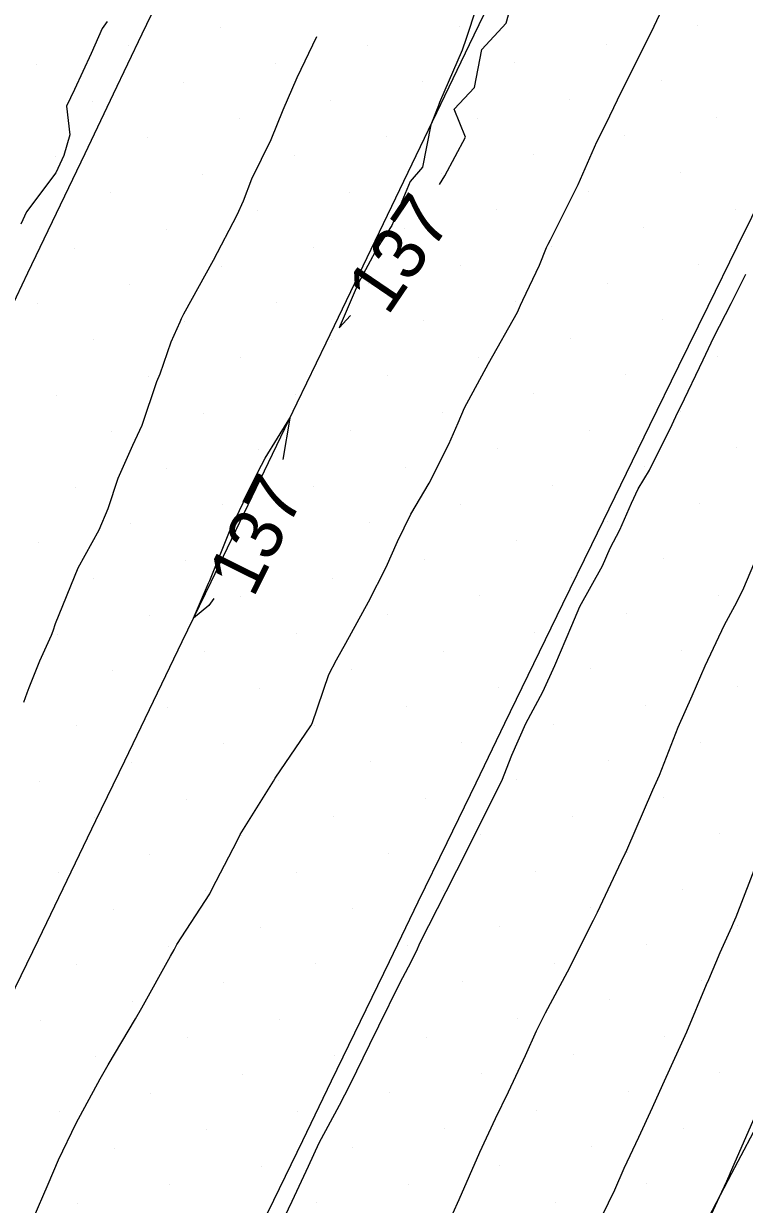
# Model space of a CAD drawing. Extents: x 2354170 to 2357230, y 866100 to 868290.
# Drawn here: x 2355338.78 to 2355365.99, y 866278.11 to 866322.66 of the extents above; entities that cross this region are included whole.
import ezdxf

# ---------------------------------------------------------------- set-up
doc = ezdxf.new("R2010")
doc.units = 0
for name, color, linetype in [('Default', 7, 'Continuous'), ('DTM Contours Minor', 7, 'Continuous'), ('Exist DTM Breakline', 7, 'Continuous'), ('Exist DTM Scan Elevation Point', 7, 'Continuous')]:
    doc.layers.add(name, color=color, linetype=linetype)

msp = doc.modelspace()

# ---------------------------------------------------------------- linework, layer by layer
at = {"layer": 'Default'}
for points in [[(2355354.482, 866316.59), (2355354.686, 866316.921), (2355355.457, 866318.379), (2355355.036, 866319.432), (2355355.799, 866320.245), (2355356.078, 866321.685), (2355357, 866322.673), (2355357.32, 866323.859), (2355358.106, 866325.266), (2355358.356, 866326.122), (2355359.208, 866327.697), (2355359.64, 866327.453), (2355360.113, 866328.319), (2355360.992, 866329.674), (2355361.373, 866330.483), (2355361.633, 866331.081), (2355362.586, 866332.678), (2355363.626, 866334.459), (2355363.832, 866334.851), (2355364.011, 866335.173), (2355365.007, 866337.071), (2355365.075, 866337.194)], [(2355355.867, 866323.244), (2355355.484, 866322.104), (2355355.342, 866321.661), (2355354.484, 866319.68), (2355354.437, 866319.568), (2355354.154, 866318.841), (2355353.841, 866317.241), (2355353.371, 866316.705), (2355352.685, 866315.04), (2355352.136, 866314.211), (2355351.41, 866312.858), (2355350.691, 866311.176), (2355351.125, 866311.647)], [(2355341.932, 866322.746), (2355341.749, 866322.482), (2355341.325, 866321.533), (2355340.696, 866320.181), (2355340.4, 866319.54), (2355340.527, 866318.467), (2355340.296, 866317.682), (2355339.997, 866317.028), (2355338.882, 866315.556), (2355338.676, 866315.093)], [(2355348.351, 866277.048), (2355348.917, 866278.225), (2355349.528, 866279.552), (2355349.938, 866280.43), (2355350.702, 866281.848), (2355351.107, 866282.629), (2355351.853, 866284.147), (2355352.193, 866284.849), (2355352.986, 866286.449), (2355353.307, 866287.068), (2355353.608, 866287.658), (2355353.754, 866287.983), (2355354.726, 866289.916), (2355355.137, 866290.711), (2355355.784, 866291.999), (2355355.995, 866292.412), (2355356.828, 866294.093), (2355357.208, 866295.06), (2355357.739, 866296.247), (2355358.387, 866297.45), (2355358.832, 866298.437), (2355359.475, 866299.954), (2355359.783, 866300.663), (2355360.639, 866302.196), (2355360.93, 866302.872), (2355361.285, 866303.562), (2355361.725, 866304.564), (2355361.98, 866305.104), (2355362.415, 866305.812), (2355363.267, 866307.529), (2355363.471, 866307.972), (2355363.589, 866308.212), (2355364.441, 866309.979), (2355364.841, 866310.828), (2355365.493, 866312.097), (2355366.041, 866313.212)], [(2355345.76, 866301.552), (2355345.806, 866301.643), (2355346.604, 866303.618), (2355346.795, 866303.995), (2355347.622, 866305.735), (2355347.899, 866306.27), (2355348.827, 866307.767), (2355348.561, 866306.21)], [(2355354.981, 866277.757), (2355355.22, 866278.294), (2355356.005, 866280.077), (2355356.597, 866281.346), (2355357.091, 866282.356), (2355357.721, 866283.727), (2355358.14, 866284.659), (2355358.481, 866285.338), (2355359.315, 866286.88), (2355360.29, 866288.831), (2355360.441, 866289.132), (2355361.358, 866291.052), (2355361.505, 866291.366), (2355361.528, 866291.411), (2355361.556, 866291.471), (2355362.534, 866293.743), (2355362.783, 866294.308), (2355363.487, 866296.11), (2355364.026, 866297.291), (2355364.517, 866298.426), (2355365.238, 866299.97), (2355365.629, 866300.688), (2355365.927, 866301.286), (2355366.664, 866303.001)], [(2355345.959, 866300.967), (2355345.768, 866300.707), (2355345.188, 866300.223), (2355345.76, 866301.552)], [(2355360.382, 866277.181), (2355361.099, 866278.655), (2355361.457, 866279.467), (2355362.008, 866280.644), (2355362.517, 866281.763), (2355362.915, 866282.633), (2355363.563, 866284.069), (2355363.824, 866284.622), (2355364.567, 866286.402), (2355364.654, 866286.595), (2355365.081, 866287.617), (2355365.514, 866288.574), (2355365.585, 866288.727), (2355365.677, 866288.956), (2355366.516, 866291.108)]]:
    msp.add_lwpolyline(points, dxfattribs=at)
at = {"layer": 'DTM Contours Minor'}
for points in [[(2355339.132, 866277.562), (2355339.705, 866278.87), (2355340.089, 866279.788), (2355340.758, 866281.172), (2355341.665, 866282.84), (2355341.969, 866283.368), (2355343.007, 866285.109), (2355343.238, 866285.526), (2355344.329, 866287.477), (2355344.467, 866287.711), (2355344.563, 866287.915), (2355345.805, 866289.823), (2355345.886, 866289.989), (2355346.686, 866291.529), (2355346.927, 866292.005), (2355346.955, 866292.059), (2355348.209, 866294.07), (2355348.271, 866294.186), (2355349.619, 866296.161), (2355349.677, 866296.254), (2355350.297, 866298.103), (2355350.586, 866298.65), (2355350.944, 866299.288), (2355351.794, 866300.848), (2355352.471, 866302.154), (2355352.89, 866303.121), (2355353.398, 866304.147), (2355354.094, 866305.322), (2355354.827, 866306.797), (2355355.179, 866307.602), (2355355.43, 866308.169), (2355356.331, 866309.837), (2355357.422, 866311.77), (2355357.544, 866312.032), (2355357.627, 866312.225), (2355358.254, 866313.545), (2355358.518, 866314.21), (2355358.584, 866314.342), (2355358.67, 866314.504), (2355359.711, 866316.594), (2355360.419, 866318.205), (2355360.775, 866318.888), (2355361.202, 866319.786), (2355361.883, 866321.152), (2355362.483, 866322.356), (2355362.991, 866323.417)], [(2355349.841, 866322.161), (2355349.098, 866320.618), (2355348.561, 866319.398), (2355348.114, 866318.271), (2355347.38, 866316.788), (2355347.07, 866315.965), (2355346.83, 866315.438), (2355345.935, 866313.718), (2355344.808, 866311.702), (2355344.724, 866311.521), (2355344.672, 866311.39), (2355344.341, 866310.64), (2355343.922, 866309.433), (2355343.788, 866309.143), (2355343.245, 866307.491), (2355342.894, 866306.737), (2355342.336, 866305.502), (2355341.963, 866304.355), (2355341.618, 866303.552), (2355340.822, 866302.113), (2355339.972, 866300.015), (2355339.877, 866299.74), (2355339.811, 866299.576), (2355339.379, 866298.608), (2355338.978, 866297.602), (2355338.894, 866297.393), (2355338.772, 866297.048)], [(2355364.418, 866277.028), (2355365.143, 866278.58), (2355365.323, 866278.982), (2355365.456, 866279.266), (2355365.473, 866279.305), (2355366.404, 866281.439)]]:
    msp.add_lwpolyline(points, dxfattribs=at)
at = {"layer": 'Exist DTM Breakline'}
for points in [[(2355337.855, 866310.998), (2355338.937, 866313.252), (2355340.018, 866315.506), (2355341.098, 866317.761), (2355342.176, 866320.017), (2355343.253, 866322.273), (2355344.33, 866324.529), (2355345.41, 866326.783), (2355346.494, 866329.036), (2355347.577, 866331.289), (2355348.661, 866333.542), (2355349.736, 866335.799), (2355350.794, 866338.064), (2355351.852, 866340.329), (2355352.91, 866342.594), (2355353.976, 866344.856), (2355357.223, 866351.617), (2355358.309, 866353.868), (2355361.61, 866360.603), (2355362.709, 866362.848), (2355363.804, 866365.096), (2355364.898, 866367.343)], [(2355338.249, 866285.841), (2355339.336, 866288.093), (2355340.422, 866290.344), (2355341.508, 866292.596), (2355342.595, 866294.848), (2355343.681, 866297.099), (2355344.768, 866299.351), (2355345.854, 866301.603), (2355346.94, 866303.854), (2355348.026, 866306.106), (2355349.111, 866308.358), (2355350.195, 866310.611), (2355351.279, 866312.864), (2355352.362, 866315.117), (2355353.446, 866317.37), (2355354.53, 866319.623), (2355355.613, 866321.876), (2355356.697, 866324.129)], [(2355389.556, 866323.106), (2355388.316, 866320.935), (2355387.088, 866318.758), (2355385.86, 866316.58), (2355384.632, 866314.402), (2355383.405, 866312.224), (2355382.189, 866310.04), (2355380.972, 866307.856), (2355379.755, 866305.672), (2355378.539, 866303.488), (2355377.338, 866301.295), (2355376.138, 866299.102), (2355374.937, 866296.91), (2355373.737, 866294.717), (2355372.554, 866292.514), (2355371.37, 866290.312), (2355370.187, 866288.11), (2355369.004, 866285.907), (2355367.838, 866283.696), (2355366.673, 866281.484), (2355365.507, 866279.272), (2355364.342, 866277.061)], [(2355347.123, 866276.025), (2355348.221, 866278.271), (2355349.316, 866280.518), (2355350.408, 866282.767), (2355351.499, 866285.017), (2355352.588, 866287.267), (2355353.678, 866289.517), (2355354.768, 866291.767), (2355355.859, 866294.016), (2355356.95, 866296.265), (2355358.043, 866298.514), (2355359.137, 866300.762), (2355360.231, 866303.009), (2355361.327, 866305.256), (2355362.424, 866307.503), (2355363.522, 866309.749), (2355364.622, 866311.994), (2355365.723, 866314.238), (2355366.827, 866316.481), (2355367.935, 866318.723), (2355369.049, 866320.96), (2355370.127, 866323.066)]]:
    msp.add_lwpolyline(points, dxfattribs=at)
at = {"layer": 'Exist DTM Scan Elevation Point'}
for p, q in [((2355346.211, 866322.528), (2355346.211, 866322.528)), ((2355355.225, 866322.56), (2355355.225, 866322.56)), ((2355364.239, 866322.591), (2355364.239, 866322.591)), ((2355342.747, 866321.822), (2355342.747, 866321.822)), ((2355351.761, 866321.854), (2355351.761, 866321.854)), ((2355360.774, 866321.886), (2355360.774, 866321.886)), ((2355339.282, 866321.117), (2355339.282, 866321.117)), ((2355348.296, 866321.149), (2355348.296, 866321.149)), ((2355357.31, 866321.18), (2355357.31, 866321.18)), ((2355344.832, 866320.443), (2355344.832, 866320.443)), ((2355353.846, 866320.475), (2355353.846, 866320.475)), ((2355362.859, 866320.506), (2355362.859, 866320.506)), ((2355341.367, 866319.737), (2355341.367, 866319.737)), ((2355350.381, 866319.769), (2355350.381, 866319.769)), ((2355359.395, 866319.801), (2355359.395, 866319.801)), ((2355355.93, 866319.095), (2355355.93, 866319.095)), ((2355364.944, 866319.127), (2355364.944, 866319.127)), ((2355346.917, 866319.064), (2355346.917, 866319.064)), ((2355343.452, 866318.358), (2355343.452, 866318.358)), ((2355352.466, 866318.39), (2355352.466, 866318.39)), ((2355361.48, 866318.421), (2355361.48, 866318.421)), ((2355339.988, 866317.652), (2355339.988, 866317.652)), ((2355349.002, 866317.684), (2355349.002, 866317.684)), ((2355358.015, 866317.716), (2355358.015, 866317.716)), ((2355345.537, 866316.979), (2355345.537, 866316.979)), ((2355354.551, 866317.01), (2355354.551, 866317.01)), ((2355363.565, 866317.042), (2355363.565, 866317.042)), ((2355342.073, 866316.273), (2355342.073, 866316.273)), ((2355351.087, 866316.305), (2355351.087, 866316.305)), ((2355360.1, 866316.336), (2355360.1, 866316.336)), ((2355347.622, 866315.599), (2355347.622, 866315.599)), ((2355356.636, 866315.631), (2355356.636, 866315.631)), ((2355365.65, 866315.662), (2355365.65, 866315.662)), ((2355344.158, 866314.894), (2355344.158, 866314.894)), ((2355353.172, 866314.925), (2355353.172, 866314.925)), ((2355362.185, 866314.957), (2355362.185, 866314.957)), ((2355340.693, 866314.188), (2355340.693, 866314.188)), ((2355349.707, 866314.22), (2355349.707, 866314.22)), ((2355358.721, 866314.251), (2355358.721, 866314.251)), ((2355346.243, 866313.514), (2355346.243, 866313.514)), ((2355355.257, 866313.546), (2355355.257, 866313.546)), ((2355364.27, 866313.577), (2355364.27, 866313.577)), ((2355351.792, 866312.84), (2355351.792, 866312.84)), ((2355360.806, 866312.872), (2355360.806, 866312.872)), ((2355342.778, 866312.809), (2355342.778, 866312.809)), ((2355339.314, 866312.103), (2355339.314, 866312.103)), ((2355348.328, 866312.135), (2355348.328, 866312.135)), ((2355357.342, 866312.166), (2355357.342, 866312.166)), ((2355362.891, 866311.492), (2355362.891, 866311.492)), ((2355344.863, 866311.429), (2355344.863, 866311.429)), ((2355353.877, 866311.461), (2355353.877, 866311.461)), ((2355341.399, 866310.724), (2355341.399, 866310.724)), ((2355350.413, 866310.755), (2355350.413, 866310.755)), ((2355359.427, 866310.787), (2355359.427, 866310.787)), ((2355346.948, 866310.05), (2355346.948, 866310.05)), ((2355355.962, 866310.081), (2355355.962, 866310.081)), ((2355364.976, 866310.113), (2355364.976, 866310.113)), ((2355343.484, 866309.344), (2355343.484, 866309.344)), ((2355352.498, 866309.376), (2355352.498, 866309.376)), ((2355361.512, 866309.408), (2355361.512, 866309.408)), ((2355340.02, 866308.639), (2355340.02, 866308.639)), ((2355349.033, 866308.67), (2355349.033, 866308.67)), ((2355358.047, 866308.702), (2355358.047, 866308.702)), ((2355345.569, 866307.965), (2355345.569, 866307.965)), ((2355354.583, 866307.996), (2355354.583, 866307.996)), ((2355363.597, 866308.028), (2355363.597, 866308.028)), ((2355342.105, 866307.259), (2355342.105, 866307.259)), ((2355351.118, 866307.291), (2355351.118, 866307.291)), ((2355360.132, 866307.323), (2355360.132, 866307.323)), ((2355356.668, 866306.617), (2355356.668, 866306.617)), ((2355365.682, 866306.649), (2355365.682, 866306.649)), ((2355347.654, 866306.585), (2355347.654, 866306.585)), ((2355344.189, 866305.88), (2355344.189, 866305.88)), ((2355353.203, 866305.911), (2355353.203, 866305.911)), ((2355362.217, 866305.943), (2355362.217, 866305.943)), ((2355340.725, 866305.174), (2355340.725, 866305.174)), ((2355349.739, 866305.206), (2355349.739, 866305.206)), ((2355358.753, 866305.238), (2355358.753, 866305.238)), ((2355346.274, 866304.5), (2355346.274, 866304.5)), ((2355355.288, 866304.532), (2355355.288, 866304.532)), ((2355364.302, 866304.564), (2355364.302, 866304.564)), ((2355342.81, 866303.795), (2355342.81, 866303.795)), ((2355351.824, 866303.826), (2355351.824, 866303.826)), ((2355360.838, 866303.858), (2355360.838, 866303.858)), ((2355339.346, 866303.089), (2355339.346, 866303.089)), ((2355348.359, 866303.121), (2355348.359, 866303.121)), ((2355357.373, 866303.153), (2355357.373, 866303.153)), ((2355344.895, 866302.415), (2355344.895, 866302.415)), ((2355353.909, 866302.447), (2355353.909, 866302.447)), ((2355362.923, 866302.479), (2355362.923, 866302.479)), ((2355341.431, 866301.71), (2355341.431, 866301.71)), ((2355350.444, 866301.741), (2355350.444, 866301.741)), ((2355359.458, 866301.773), (2355359.458, 866301.773)), ((2355346.98, 866301.036), (2355346.98, 866301.036)), ((2355355.994, 866301.068), (2355355.994, 866301.068)), ((2355365.008, 866301.099), (2355365.008, 866301.099)), ((2355352.529, 866300.362), (2355352.529, 866300.362)), ((2355361.543, 866300.394), (2355361.543, 866300.394)), ((2355343.516, 866300.33), (2355343.516, 866300.33)), ((2355340.051, 866299.625), (2355340.051, 866299.625)), ((2355349.065, 866299.656), (2355349.065, 866299.656)), ((2355358.079, 866299.688), (2355358.079, 866299.688)), ((2355345.601, 866298.951), (2355345.601, 866298.951)), ((2355354.614, 866298.983), (2355354.614, 866298.983)), ((2355363.628, 866299.014), (2355363.628, 866299.014)), ((2355342.136, 866298.245), (2355342.136, 866298.245)), ((2355351.15, 866298.277), (2355351.15, 866298.277)), ((2355360.164, 866298.309), (2355360.164, 866298.309)), ((2355347.686, 866297.571), (2355347.686, 866297.571)), ((2355356.699, 866297.603), (2355356.699, 866297.603)), ((2355365.713, 866297.635), (2355365.713, 866297.635)), ((2355344.221, 866296.866), (2355344.221, 866296.866)), ((2355353.235, 866296.898), (2355353.235, 866296.898)), ((2355362.249, 866296.929), (2355362.249, 866296.929)), ((2355340.757, 866296.16), (2355340.757, 866296.16)), ((2355349.771, 866296.192), (2355349.771, 866296.192)), ((2355358.784, 866296.224), (2355358.784, 866296.224)), ((2355346.306, 866295.486), (2355346.306, 866295.486)), ((2355355.32, 866295.518), (2355355.32, 866295.518)), ((2355364.334, 866295.55), (2355364.334, 866295.55)), ((2355342.842, 866294.781), (2355342.842, 866294.781)), ((2355351.856, 866294.813), (2355351.856, 866294.813)), ((2355360.869, 866294.844), (2355360.869, 866294.844)), ((2355357.405, 866294.139), (2355357.405, 866294.139)), ((2355339.377, 866294.075), (2355339.377, 866294.075)), ((2355348.391, 866294.107), (2355348.391, 866294.107)), ((2355344.927, 866293.401), (2355344.927, 866293.401)), ((2355353.941, 866293.433), (2355353.941, 866293.433)), ((2355362.954, 866293.465), (2355362.954, 866293.465)), ((2355341.462, 866292.696), (2355341.462, 866292.696)), ((2355350.476, 866292.728), (2355350.476, 866292.728)), ((2355359.49, 866292.759), (2355359.49, 866292.759)), ((2355347.012, 866292.022), (2355347.012, 866292.022)), ((2355356.026, 866292.054), (2355356.026, 866292.054)), ((2355365.039, 866292.085), (2355365.039, 866292.085)), ((2355343.547, 866291.316), (2355343.547, 866291.316)), ((2355352.561, 866291.348), (2355352.561, 866291.348)), ((2355361.575, 866291.38), (2355361.575, 866291.38)), ((2355340.083, 866290.611), (2355340.083, 866290.611)), ((2355349.097, 866290.643), (2355349.097, 866290.643)), ((2355358.111, 866290.674), (2355358.111, 866290.674)), ((2355345.632, 866289.937), (2355345.632, 866289.937)), ((2355354.646, 866289.969), (2355354.646, 866289.969)), ((2355363.66, 866290), (2355363.66, 866290)), ((2355342.168, 866289.232), (2355342.168, 866289.232)), ((2355351.182, 866289.263), (2355351.182, 866289.263)), ((2355360.196, 866289.295), (2355360.196, 866289.295)), ((2355347.717, 866288.558), (2355347.717, 866288.558)), ((2355356.731, 866288.589), (2355356.731, 866288.589)), ((2355365.745, 866288.621), (2355365.745, 866288.621)), ((2355353.267, 866287.884), (2355353.267, 866287.884)), ((2355362.28, 866287.915), (2355362.28, 866287.915)), ((2355344.253, 866287.852), (2355344.253, 866287.852)), ((2355340.788, 866287.147), (2355340.788, 866287.147)), ((2355349.802, 866287.178), (2355349.802, 866287.178)), ((2355358.816, 866287.21), (2355358.816, 866287.21)), ((2355346.338, 866286.473), (2355346.338, 866286.473)), ((2355355.352, 866286.504), (2355355.352, 866286.504)), ((2355364.365, 866286.536), (2355364.365, 866286.536)), ((2355342.873, 866285.767), (2355342.873, 866285.767)), ((2355360.901, 866285.83), (2355360.901, 866285.83)), ((2355339.409, 866285.062), (2355339.409, 866285.062)), ((2355348.423, 866285.093), (2355348.423, 866285.093)), ((2355357.437, 866285.125), (2355357.437, 866285.125)), ((2355344.958, 866284.388), (2355344.958, 866284.388)), ((2355353.972, 866284.419), (2355353.972, 866284.419)), ((2355362.986, 866284.451), (2355362.986, 866284.451)), ((2355341.494, 866283.682), (2355341.494, 866283.682)), ((2355350.508, 866283.714), (2355350.508, 866283.714)), ((2355359.522, 866283.745), (2355359.522, 866283.745)), ((2355347.043, 866283.008), (2355347.043, 866283.008)), ((2355356.057, 866283.04), (2355356.057, 866283.04)), ((2355365.071, 866283.072), (2355365.071, 866283.072)), ((2355343.579, 866282.303), (2355343.579, 866282.303)), ((2355352.593, 866282.334), (2355352.593, 866282.334)), ((2355361.607, 866282.366), (2355361.607, 866282.366)), ((2355358.142, 866281.66), (2355358.142, 866281.66)), ((2355340.115, 866281.597), (2355340.115, 866281.597)), ((2355349.128, 866281.629), (2355349.128, 866281.629)), ((2355345.664, 866280.923), (2355345.664, 866280.923)), ((2355354.678, 866280.955), (2355354.678, 866280.955)), ((2355363.692, 866280.987), (2355363.692, 866280.987)), ((2355342.2, 866280.218), (2355342.2, 866280.218)), ((2355351.213, 866280.249), (2355351.213, 866280.249)), ((2355360.227, 866280.281), (2355360.227, 866280.281)), ((2355347.749, 866279.544), (2355347.749, 866279.544)), ((2355356.763, 866279.575), (2355356.763, 866279.575)), ((2355365.777, 866279.607), (2355365.777, 866279.607)), ((2355344.285, 866278.838), (2355344.285, 866278.838)), ((2355353.298, 866278.87), (2355353.298, 866278.87)), ((2355362.312, 866278.902), (2355362.312, 866278.902)), ((2355340.82, 866278.133), (2355340.82, 866278.133)), ((2355349.834, 866278.164), (2355349.834, 866278.164)), ((2355358.848, 866278.196), (2355358.848, 866278.196))]:
    msp.add_line(p, q, dxfattribs=at)

# ---------------------------------------------------------------- texts
at = {"layer": 'Default'}
for rotation, p in [(55.8194, (2355352.52, 866311.595)), (63.608, (2355347.448, 866300.952))]:
    msp.add_text('137', height=2, rotation=rotation, dxfattribs=at).set_placement(p)

doc.saveas('drawing.dxf')
